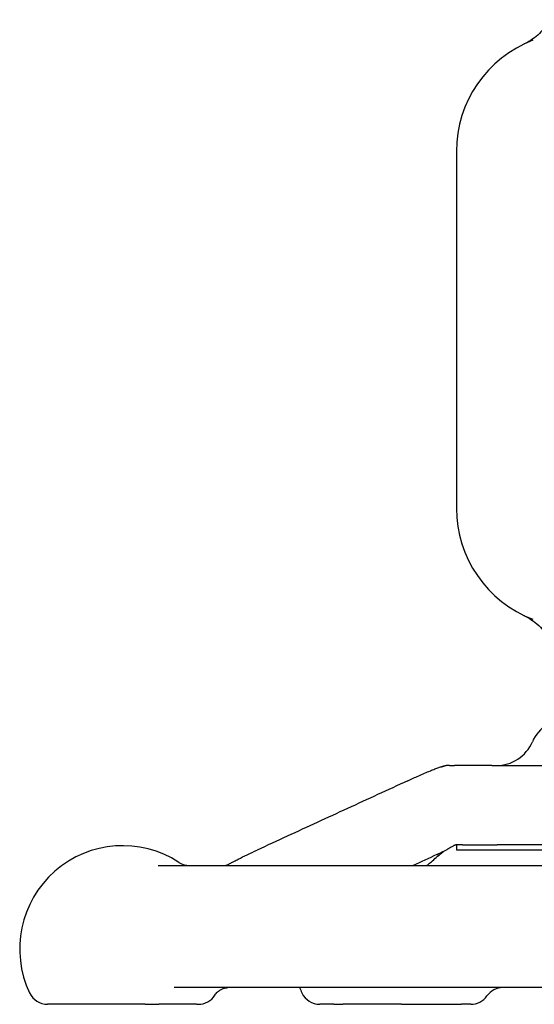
# Model space of a CAD drawing. Header units: inches. Extents: x 24 to 1128, y -94 to 748.
# Tile 509 of 546: x 654.1 to 655.72, y 573.43 to 576.54. Entities that reach past the tile are written whole.
import ezdxf

# ---------------------------------------------------------------- set-up
doc = ezdxf.new("R2010")
doc.units = ezdxf.units.IN
doc.header["$LTSCALE"] = 32
doc.header["$MEASUREMENT"] = 0
doc.layers.add('Visible (ANSI)', color=7, linetype='Continuous', lineweight=30)

msp = doc.modelspace()

# ---------------------------------------------------------------- linework, layer by layer
at = {"layer": 'Visible (ANSI)'}
for p, q in [((655.47779, 576.12141), (655.47779, 574.99641)), ((655.45606, 574.18491), (655.4452, 574.18491)), ((655.45606, 574.18491), (655.4715, 574.18491)), ((655.58914, 574.18491), (655.4715, 574.18491)), ((655.58914, 574.18491), (656.10044, 574.18491)), ((655.47779, 573.93475), (655.47779, 573.91928)), ((655.47779, 573.91928), (656.18369, 573.91928)), ((655.49741, 573.93491), (655.60627, 573.93491)), ((656.12819, 573.93491), (655.60627, 573.93491)), ((656.12819, 573.93491), (655.60627, 573.93491)), ((654.53679, 573.86991), (656.11748, 573.86991)), ((655.98917, 573.48491), (654.58752, 573.48491)), ((654.4967, 573.43241), (654.18832, 573.43241)), ((654.4967, 573.43241), (654.53906, 573.43241)), ((654.65802, 573.43241), (654.53906, 573.43241)), ((654.65802, 573.43241), (654.66344, 573.43241)), ((655.09104, 573.43241), (655.04702, 573.43241)), ((655.09104, 573.43241), (655.11965, 573.43241)), ((655.30492, 573.43241), (655.11965, 573.43241)), ((655.30492, 573.43241), (655.49399, 573.43241)), ((655.52285, 573.43241), (655.49399, 573.43241))]:
    msp.add_line(p, q, dxfattribs=at)
for centre, radius, start, end in [((655.85279, 576.12141), 0.375, 110.89571, 180), ((655.85279, 574.99641), 0.375, 180, 249.10429), ((655.83192, 574.20991), 0.125, 90, 156.42182), ((655.60279, 574.30991), 0.125, 270, 336.42182), ((654.4255, 573.60741), 0.325, 57.00411, 205.37693), ((654.63652, 573.93241), 0.0625, 237.00411, 270), ((655.28419, 573.60741), 0.325, 64.98517, 66.04872), ((655.28419, 573.60741), 0.325, 202.14322, 205.37693), ((655.62468, 573.42241), 0.0625, 90, 144.54946), ((654.18832, 573.49491), 0.0625, 205.37693, 270), ((654.66342, 573.49491), 0.0625, 270, 327.2743), ((655.04702, 573.49491), 0.0625, 205.37693, 270), ((655.52285, 573.49491), 0.0625, 270, 324.54946)]:
    msp.add_arc(centre, radius, start, end, dxfattribs=at)
for points, knots in [([(655.77339, 576.53646), (655.7643, 576.52043), (655.75289, 576.50583), (655.72493, 576.47921), (655.71119, 576.47064), (655.70125, 576.46498), (655.69966, 576.46412), (655.69837, 576.46343)], [0, 0, 0, 0, 0.14044728, 0.14044728, 0.29472543, 0.29472543, 0.32889511, 0.32889511, 0.32889511, 0.32889511]), ([(655.69837, 576.46343), (655.69611, 576.46223), (655.69379, 576.46105), (655.69131, 576.45986), (655.69122, 576.45982), (655.69112, 576.45977)], [-0.020804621, -0.020804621, -0.020804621, -0.020804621, 0, 0, 0.00080674, 0.00080674, 0.00080674, 0.00080674]), ([(655.69112, 574.65805), (655.69122, 574.658), (655.69131, 574.65796), (655.69375, 574.65679), (655.69607, 574.65561), (655.69837, 574.65439)], [-0.719927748, -0.719927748, -0.719927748, -0.719927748, -0.71835885, -0.71835885, -0.678581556, -0.678581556, -0.678581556, -0.678581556]), ([(655.69837, 574.65439), (655.69921, 574.65394), (655.70004, 574.65349), (655.70809, 574.64907), (655.72209, 574.64079), (655.75156, 574.61368), (655.76377, 574.59832), (655.77339, 574.58136)], [0.01028684, 0.01028684, 0.01028684, 0.01028684, 0.01590204, 0.01590204, 0.08584187, 0.08584187, 0.15193376, 0.15193376, 0.15193376, 0.15193376]), ([(655.3244, 574.1372), (655.3357, 574.14239), (655.34715, 574.14762), (655.37106, 574.15824), (655.38368, 574.16373), (655.40049, 574.1707), (655.40511, 574.17258), (655.41393, 574.17602), (655.41812, 574.17758), (655.42389, 574.17954), (655.42573, 574.18013), (655.4286, 574.18098), (655.42957, 574.18126), (655.43114, 574.18169), (655.43168, 574.18183), (655.43283, 574.18212), (655.43344, 574.18228), (655.43437, 574.18251), (655.43469, 574.18258), (655.43531, 574.18273), (655.43562, 574.1828), (655.43616, 574.18293), (655.43641, 574.18299), (655.43705, 574.18313), (655.43735, 574.1832), (655.43803, 574.18335), (655.43824, 574.1834), (655.43843, 574.18345), (655.43846, 574.18345), (655.43846, 574.18345)], [0, 0, 0, 0, 0.09764107, 0.09764107, 0.20014664, 0.20014664, 0.23930076, 0.23930076, 0.27864659, 0.27864659, 0.29814838, 0.29814838, 0.30790559, 0.30790559, 0.3127903, 0.3127903, 0.31771137, 0.31771137, 0.32016895, 0.32016895, 0.32264172, 0.32264172, 0.32511111, 0.32511111, 0.33009062, 0.33009062, 0.33996153, 0.33996153, 0.34550167, 0.34550167, 0.34550167, 0.34550167]), ([(655.43427, 574.18248), (655.43454, 574.1826), (655.43477, 574.18269), (655.43571, 574.18308), (655.43615, 574.18323), (655.43746, 574.1837), (655.43763, 574.18376), (655.43894, 574.18414), (655.4395, 574.18429), (655.44059, 574.18452), (655.441, 574.1846), (655.44183, 574.18472), (655.44221, 574.18477), (655.44286, 574.18482), (655.44305, 574.18484), (655.44345, 574.18487), (655.44363, 574.18488), (655.44395, 574.18489), (655.444, 574.18489), (655.44409, 574.18489), (655.44413, 574.18489), (655.44423, 574.1849), (655.44429, 574.1849), (655.44437, 574.1849), (655.4444, 574.1849), (655.44447, 574.1849), (655.4445, 574.1849), (655.44456, 574.1849), (655.44459, 574.1849), (655.44467, 574.18491), (655.44472, 574.18491), (655.44484, 574.18491), (655.44489, 574.18491), (655.44498, 574.18491), (655.44501, 574.18491), (655.44506, 574.18491), (655.44508, 574.18491), (655.44513, 574.18491), (655.44517, 574.18491), (655.44521, 574.18491)], [0.11779335, 0.11779335, 0.11779335, 0.11779335, 0.12539603, 0.12539603, 0.15267282, 0.15267282, 0.22590879, 0.22590879, 0.25983755, 0.25983755, 0.27709352, 0.27709352, 0.29003826, 0.29003826, 0.29489319, 0.29489319, 0.29854506, 0.29854506, 0.29917519, 0.29917519, 0.29964483, 0.29964483, 0.30011832, 0.30011832, 0.30035436, 0.30035436, 0.30059124, 0.30059124, 0.30082774, 0.30082774, 0.30130555, 0.30130555, 0.30225858, 0.30225858, 0.30319876, 0.30319876, 0.30413637, 0.30413637, 0.30675068, 0.30675068, 0.30675068, 0.30675068]), ([(655.3244, 574.1372), (655.29269, 574.12263), (655.26099, 574.10805), (655.19758, 574.0789), (655.16588, 574.06431), (655.10248, 574.03515), (655.07079, 574.02056), (655.0074, 573.99138), (654.9757, 573.97679), (654.91232, 573.94761), (654.88062, 573.93301), (654.84893, 573.91842)], [0.4228722, 0.4228722, 0.4228722, 0.4228722, 0.6967656, 0.6967656, 0.970659, 0.970659, 1.2445523, 1.2445523, 1.5184457, 1.5184457, 1.792339, 1.792339, 1.792339, 1.792339]), ([(654.72856, 573.86991), (654.72883, 573.86991), (654.7291, 573.86991), (654.72938, 573.86991), (654.7294, 573.86991), (654.72943, 573.86991), (654.72944, 573.86991), (654.72968, 573.86991), (654.72984, 573.86991), (654.73018, 573.86991), (654.73036, 573.86991), (654.73098, 573.86991), (654.73142, 573.86991), (654.73275, 573.86991), (654.73363, 573.86991), (654.736, 573.86992), (654.73751, 573.86993), (654.74051, 573.86997), (654.74194, 573.86999), (654.74423, 573.87005), (654.74474, 573.87006), (654.74556, 573.87009), (654.74585, 573.8701), (654.74628, 573.87012), (654.74643, 573.87013), (654.7467, 573.87014), (654.74683, 573.87015), (654.7472, 573.87017), (654.74741, 573.87018), (654.74795, 573.87022), (654.74819, 573.87023), (654.74862, 573.87027), (654.74878, 573.87028), (654.74974, 573.87037), (654.74992, 573.87041), (654.75054, 573.87052), (654.75083, 573.87057), (654.75172, 573.87079), (654.75229, 573.87094), (654.75382, 573.87147), (654.75447, 573.87172), (654.75566, 573.87221), (654.75609, 573.87239), (654.75715, 573.87287), (654.7578, 573.87317), (654.75932, 573.87392), (654.76021, 573.87437), (654.76277, 573.87572), (654.76444, 573.87663), (654.76962, 573.87947), (654.77293, 573.88128), (654.78067, 573.88542), (654.7851, 573.88773), (654.80773, 573.89926), (654.82829, 573.90891), (654.84893, 573.91842)], [0, 0, 0, 0, 0.00208123, 0.00208123, 0.00221764, 0.00221764, 0.00235291, 0.00235291, 0.0045185, 0.0045185, 0.00681506, 0.00681506, 0.01293884, 0.01293884, 0.02519684, 0.02519684, 0.04558059, 0.04558059, 0.06315717, 0.06315717, 0.06756336, 0.06756336, 0.06977046, 0.06977046, 0.0708594, 0.0708594, 0.07194756, 0.07194756, 0.07413729, 0.07413729, 0.07849588, 0.07849588, 0.08337042, 0.08337042, 0.11145431, 0.11145431, 0.13020098, 0.13020098, 0.14776646, 0.14776646, 0.15657327, 0.15657327, 0.16091868, 0.16091868, 0.16677011, 0.16677011, 0.17454087, 0.17454087, 0.1895698, 0.1895698, 0.223438, 0.223438, 0.26855419, 0.26855419, 0.44693997, 0.44693997, 0.44693997, 0.44693997]), ([(655.38357, 573.86991), (655.38473, 573.87067), (655.38593, 573.8715), (655.39107, 573.87524), (655.39493, 573.87846), (655.40365, 573.88606), (655.40851, 573.89056), (655.41966, 573.90043), (655.42667, 573.90609), (655.43175, 573.91021)], [0.29203731, 0.29203731, 0.29203731, 0.29203731, 0.30796327, 0.30796327, 0.36147562, 0.36147562, 0.43281014, 0.43281014, 0.51871093, 0.51871093, 0.51871093, 0.51871093]), ([(655.4742, 573.93466), (655.4742, 573.93466), (655.47419, 573.93466), (655.47412, 573.93464), (655.47401, 573.9346), (655.47357, 573.93442), (655.47333, 573.93432), (655.47263, 573.93401), (655.47216, 573.9338), (655.47111, 573.93328), (655.47055, 573.93299), (655.46912, 573.93224), (655.46822, 573.93174), (655.46463, 573.92971), (655.46189, 573.92807), (655.45509, 573.92409), (655.45108, 573.92179), (655.4373, 573.91431), (655.42664, 573.90925), (655.41592, 573.90433)], [0.14183772, 0.14183772, 0.14183772, 0.14183772, 0.14607956, 0.14607956, 0.15657381, 0.15657381, 0.16360701, 0.16360701, 0.17078889, 0.17078889, 0.17683828, 0.17683828, 0.18529246, 0.18529246, 0.21005388, 0.21005388, 0.24840144, 0.24840144, 0.34101643, 0.34101643, 0.34101643, 0.34101643]), ([(655.49738, 573.93491), (655.49709, 573.93491), (655.4968, 573.93491), (655.49649, 573.93491), (655.49649, 573.93491), (655.49646, 573.93491), (655.49644, 573.93491), (655.49635, 573.93491), (655.49628, 573.93491), (655.49616, 573.93491), (655.49609, 573.93491), (655.49527, 573.93491), (655.49459, 573.93491), (655.49297, 573.93491), (655.49206, 573.93491), (655.48862, 573.9349), (655.48615, 573.93489), (655.48247, 573.93485), (655.48142, 573.93484), (655.47979, 573.93481), (655.47928, 573.93479), (655.47819, 573.93476), (655.4776, 573.93474), (655.47668, 573.93471), (655.47636, 573.93469), (655.47591, 573.93467), (655.47577, 573.93466), (655.47535, 573.93463), (655.4751, 573.93462), (655.47464, 573.93458), (655.47443, 573.93457), (655.4741, 573.93454), (655.47396, 573.93452), (655.47383, 573.93451), (655.4738, 573.93451), (655.47377, 573.9345)], [0, 0, 0, 0, 0.002309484, 0.002309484, 0.002382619, 0.002382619, 0.002528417, 0.002528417, 0.003107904, 0.003107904, 0.003704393, 0.003704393, 0.011074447, 0.011074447, 0.020897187, 0.020897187, 0.048314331, 0.048314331, 0.058957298, 0.058957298, 0.063589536, 0.063589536, 0.068304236, 0.068304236, 0.070655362, 0.070655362, 0.071816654, 0.071816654, 0.074166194, 0.074166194, 0.077036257, 0.077036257, 0.08007559, 0.08007559, 0.080855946, 0.080855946, 0.080855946, 0.080855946]), ([(654.716, 573.46112), (654.71881, 573.4655), (654.72184, 573.4689), (654.72784, 573.47445), (654.73083, 573.47659), (654.73666, 573.48002), (654.73951, 573.48131), (654.745, 573.48325), (654.74764, 573.4839), (654.75265, 573.48473), (654.75503, 573.48491), (654.75723, 573.48491)], [0.67900898, 0.67900898, 0.67900898, 0.67900898, 0.71629003, 0.71629003, 0.75357109, 0.75357109, 0.79085214, 0.79085214, 0.82813319, 0.82813319, 0.86541425, 0.86541425, 0.86541425, 0.86541425])]:
    msp.add_open_spline(points, degree=3, knots=knots, dxfattribs=at)
for points in [[(655.43175, 573.91021), (655.4334, 573.91155), (655.43505, 573.91289), (655.43671, 573.91423)], [(655.41592, 573.90433), (655.39096, 573.89286), (655.366, 573.88139), (655.34105, 573.86991)]]:
    msp.add_open_spline(points, degree=3, dxfattribs=at)

doc.saveas('drawing.dxf')
